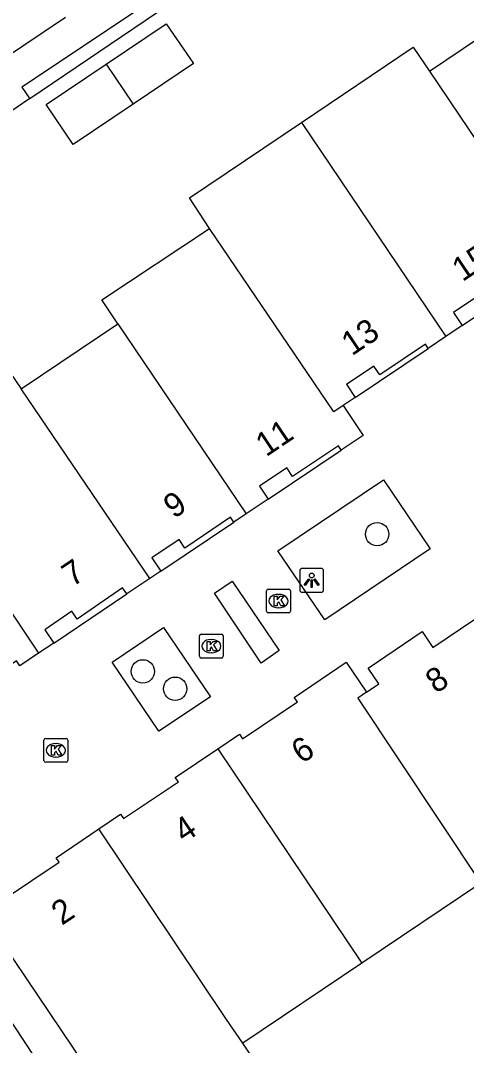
# Model space of a CAD drawing. Extents: x 158797 to 159887, y 384318 to 385255.
# Drawn here: x 159102.55 to 159121.21, y 384786.86 to 384829.76 of the extents above; entities that cross this region are included whole.
import ezdxf

# ---------------------------------------------------------------- set-up
doc = ezdxf.new("R2010")
doc.units = 0
for name, color, linetype in [('IMGEO_Boom', 7, 'Continuous'), ('IMGEO_Haag', 7, 'Continuous'), ('IMGEO_Kolk', 7, 'Continuous'), ('IMGEO_Lichtpunt', 7, 'Continuous'), ('IMGEO_Pand', 7, 'Continuous'), ('IMGEO_Pand_nummerreeks', 7, 'Continuous'), ('IMGEO_Pand_overbouw', 7, 'Continuous'), ('IMGEO_Voetpad_open', 7, 'Continuous')]:
    doc.layers.add(name, color=color, linetype=linetype)

msp = doc.modelspace()

# ---------------------------------------------------------------- linework, layer by layer
at = {"layer": 'IMGEO_Boom'}
for centre in [(159117.473, 384808.266), (159107.665, 384802.523), (159109.019, 384801.797)]:
    msp.add_circle(centre, 0.489, dxfattribs=at)
at = {"layer": 'IMGEO_Haag'}
msp.add_lwpolyline([(159108.717, 384830.386), (159102.93, 384826.487)], dxfattribs=at)
at = {"layer": 'IMGEO_Kolk'}
for p, q in [((159112.919, 384805.967), (159113.771, 384805.967)), ((159112.844, 384805.041), (159112.844, 384805.893)), ((159113.332, 384805.747), (159113.357, 384805.747)), ((159113.845, 384805.893), (159113.845, 384805.041)), ((159113.355, 384805.187), (159113.33, 384805.187)), ((159113.771, 384804.967), (159112.919, 384804.967)), ((159110.034, 384803.153), (159110.034, 384804.005)), ((159110.109, 384804.079), (159110.961, 384804.079)), ((159110.522, 384803.859), (159110.547, 384803.859)), ((159111.035, 384804.005), (159111.035, 384803.153)), ((159110.961, 384803.079), (159110.109, 384803.079)), ((159110.545, 384803.299), (159110.52, 384803.299)), ((159103.525, 384798.792), (159103.525, 384799.644)), ((159103.6, 384799.718), (159104.452, 384799.718)), ((159104.013, 384799.498), (159104.038, 384799.498)), ((159104.526, 384799.644), (159104.526, 384798.792)), ((159104.452, 384798.718), (159103.6, 384798.718)), ((159104.036, 384798.938), (159104.011, 384798.938))]:
    msp.add_line(p, q, dxfattribs=at)
for points in [[(159112.919, 384805.967), (159113.771, 384805.967)], [(159112.844, 384805.041), (159112.844, 384805.893)], [(159113.165, 384805.667), (159113.288, 384805.667), (159113.288, 384805.516), (159113.418, 384805.667), (159113.582, 384805.667), (159113.436, 384805.516), (159113.589, 384805.267), (159113.437, 384805.267), (159113.352, 384805.431), (159113.288, 384805.364), (159113.288, 384805.267), (159113.165, 384805.267), (159113.165, 384805.667)], [(159113.845, 384805.893), (159113.845, 384805.041)], [(159113.771, 384804.967), (159112.919, 384804.967)], [(159110.034, 384803.153), (159110.034, 384804.005)], [(159110.109, 384804.079), (159110.961, 384804.079)], [(159110.355, 384803.779), (159110.478, 384803.779), (159110.478, 384803.628), (159110.608, 384803.779), (159110.772, 384803.779), (159110.626, 384803.628), (159110.779, 384803.379), (159110.627, 384803.379), (159110.542, 384803.543), (159110.478, 384803.476), (159110.478, 384803.379), (159110.355, 384803.379), (159110.355, 384803.779)], [(159111.035, 384804.005), (159111.035, 384803.153)], [(159110.961, 384803.079), (159110.109, 384803.079)], [(159103.525, 384798.792), (159103.525, 384799.644)], [(159103.6, 384799.718), (159104.452, 384799.718)], [(159104.526, 384799.644), (159104.526, 384798.792)], [(159103.846, 384799.418), (159103.969, 384799.418), (159103.969, 384799.267), (159104.099, 384799.418), (159104.263, 384799.418), (159104.117, 384799.267), (159104.27, 384799.018), (159104.118, 384799.018), (159104.033, 384799.182), (159103.969, 384799.115), (159103.969, 384799.018), (159103.846, 384799.018), (159103.846, 384799.418)], [(159104.452, 384798.718), (159103.6, 384798.718)]]:
    msp.add_lwpolyline(points, dxfattribs=at)
for centre, start, end in [((159112.921, 384805.891), 91.552, 178.448), ((159112.921, 384805.891), 91.552, 178.448), ((159113.769, 384805.891), 1.552, 88.448), ((159113.769, 384805.891), 1.552, 88.448), ((159112.921, 384805.043), 181.552, 268.448), ((159112.921, 384805.043), 181.552, 268.448), ((159113.769, 384805.043), 271.552, 358.448), ((159113.769, 384805.043), 271.552, 358.448), ((159110.111, 384804.003), 91.552, 178.448), ((159110.111, 384804.003), 91.552, 178.448), ((159110.959, 384804.003), 1.552, 88.448), ((159110.959, 384804.003), 1.552, 88.448), ((159110.111, 384803.155), 181.552, 268.448), ((159110.111, 384803.155), 181.552, 268.448), ((159110.959, 384803.155), 271.552, 358.448), ((159110.959, 384803.155), 271.552, 358.448), ((159103.602, 384799.642), 91.552, 178.448), ((159103.602, 384799.642), 91.552, 178.448), ((159104.45, 384799.642), 1.552, 88.448), ((159104.45, 384799.642), 1.552, 88.448), ((159103.602, 384798.794), 181.552, 268.448), ((159103.602, 384798.794), 181.552, 268.448), ((159104.45, 384798.794), 271.552, 358.448), ((159104.45, 384798.794), 271.552, 358.448)]:
    msp.add_arc(centre, 0.0765, start, end, dxfattribs=at)
for centre, major_axis, ratio, start_param, end_param in [((159113.331, 384805.467), (-0.387, 0.002), 0.722429, 4.712389, 7.853982), ((159113.356, 384805.467), (-0.39, 0.002), 0.717154, 1.570796, 4.712389), ((159110.521, 384803.579), (-0.387, 0.002), 0.722429, 4.712389, 7.853982), ((159110.546, 384803.579), (-0.39, 0.002), 0.717154, 1.570796, 4.712389), ((159104.012, 384799.218), (-0.387, 0.002), 0.722429, 4.712389, 7.853982), ((159104.037, 384799.218), (-0.39, 0.002), 0.717154, 1.570796, 4.712389)]:
    msp.add_ellipse(centre, major_axis=major_axis, ratio=ratio, start_param=start_param, end_param=end_param, dxfattribs=at)
at = {"layer": 'IMGEO_Lichtpunt'}
for p, q in [((159115.138, 384806.833), (159114.33, 384806.833)), ((159115.138, 384806.833), (159114.33, 384806.833)), ((159114.236, 384806.738), (159114.236, 384805.931)), ((159114.236, 384806.738), (159114.236, 384805.931)), ((159115.232, 384805.931), (159115.232, 384806.738)), ((159115.232, 384805.931), (159115.232, 384806.738)), ((159114.33, 384805.837), (159115.138, 384805.837)), ((159114.33, 384805.837), (159115.138, 384805.837))]:
    msp.add_line(p, q, dxfattribs=at)
for points in [[(159114.61, 384806.402), (159114.649, 384806.374), (159114.461, 384806.112), (159114.423, 384806.139), (159114.61, 384806.402)], [(159114.712, 384806.354), (159114.759, 384806.354), (159114.759, 384806.032), (159114.712, 384806.032), (159114.712, 384806.354)], [(159114.822, 384806.374), (159114.86, 384806.401), (159115.047, 384806.139), (159115.008, 384806.111), (159114.822, 384806.374)]]:
    msp.add_lwpolyline(points, dxfattribs=at)
msp.add_circle((159114.735, 384806.536), 0.0994, dxfattribs=at)
for centre, start, end in [((159114.33, 384806.738), 90, 180), ((159114.33, 384806.738), 90, 180), ((159115.138, 384806.738), 0, 90), ((159115.138, 384806.738), 0, 90), ((159114.33, 384805.931), 180, 270), ((159114.33, 384805.931), 180, 270), ((159115.138, 384805.931), 270, 0), ((159115.138, 384805.931), 270, 360)]:
    msp.add_arc(centre, 0.0946, start, end, dxfattribs=at)
at = {"layer": 'IMGEO_Pand'}
for points in [[(159119.667, 384827.64), (159123.937, 384830.511)], [(159106.134, 384827.939), (159108.649, 384829.627), (159109.781, 384827.965), (159107.256, 384826.266)], [(159114.303, 384825.494), (159118.984, 384828.652), (159119.667, 384827.64)], [(159107.256, 384826.266), (159104.747, 384824.579), (159103.618, 384826.251), (159106.134, 384827.939)], [(159106.134, 384827.939), (159107.256, 384826.266)], [(159119.667, 384827.64), (159125.037, 384819.68)], [(159110.461, 384821.064), (159109.622, 384822.336), (159114.303, 384825.494)], [(159114.303, 384825.494), (159120.347, 384816.535)], [(159106.613, 384817.067), (159105.946, 384818.075), (159110.461, 384821.064)], [(159116.048, 384813.653), (159115.657, 384813.391), (159110.461, 384821.064)], [(159125.037, 384819.68), (159124.093, 384819.048), (159123.984, 384819.213), (159122.063, 384817.938), (159121.819, 384818.304), (159120.672, 384817.543), (159121.035, 384816.997), (159120.347, 384816.535)], [(159097.281, 384812.263), (159095.398, 384815.073), (159099.745, 384817.985), (159101.628, 384815.176), (159101.897, 384815.356), (159102.574, 384814.354)], [(159102.574, 384814.354), (159106.613, 384817.067)], [(159106.613, 384817.067), (159111.996, 384809.117)], [(159120.347, 384816.535), (159119.613, 384816.043), (159119.501, 384816.211), (159117.581, 384814.933), (159117.337, 384815.3), (159116.19, 384814.536), (159116.202, 384814.517), (159116.553, 384813.991), (159116.048, 384813.653)], [(159107.957, 384806.404), (159102.574, 384814.354)], [(159116.048, 384813.653), (159116.884, 384812.399), (159115.969, 384811.784), (159115.853, 384811.957), (159113.935, 384810.677), (159113.69, 384811.044), (159112.543, 384810.279), (159112.909, 384809.729), (159111.996, 384809.117)], [(159097.281, 384812.263), (159103.302, 384803.278)], [(159111.996, 384809.117), (159111.48, 384808.77), (159111.336, 384808.981), (159109.429, 384807.685), (159109.181, 384808.049), (159108.04, 384807.273), (159108.42, 384806.715), (159107.957, 384806.404)], [(159107.957, 384806.404), (159107.001, 384805.762), (159106.822, 384806.02), (159104.923, 384804.712), (159104.696, 384805.042), (159103.559, 384804.259), (159103.94, 384803.706), (159103.302, 384803.278)], [(159117.027, 384801.653), (159117.54, 384802), (159117.092, 384802.663), (159119.354, 384804.191), (159119.802, 384803.528), (159121.559, 384804.704)], [(159103.302, 384803.278), (159102.518, 384802.751), (159102.372, 384802.964), (159100.47, 384801.663), (159100.221, 384802.028), (159099.084, 384801.251), (159099.461, 384800.699), (159098.689, 384800.181)], [(159110.805, 384799.28), (159111.708, 384799.888), (159111.831, 384799.706), (159114.133, 384801.242), (159113.996, 384801.428), (159115.828, 384802.665), (159116.181, 384802.904), (159117.027, 384801.653)], [(159117.027, 384801.653), (159116.663, 384801.407), (159121.811, 384793.654)], [(159105.827, 384795.932), (159106.728, 384796.541), (159106.852, 384796.359), (159109.155, 384797.896), (159109.019, 384798.078), (159110.805, 384799.28)], [(159110.805, 384799.28), (159116.831, 384790.309)], [(159100.83, 384792.557), (159101.746, 384793.183), (159101.871, 384793.001), (159104.164, 384794.538), (159104.039, 384794.725), (159105.827, 384795.932)], [(159111.85, 384786.964), (159111.172, 384787.952), (159105.827, 384795.932)], [(159121.811, 384793.654), (159116.831, 384790.309)], [(159100.83, 384792.557), (159106.187, 384784.616), (159107.897, 384782.06)], [(159116.831, 384790.309), (159111.85, 384786.964)], [(159107.897, 384782.06), (159112.894, 384785.404), (159111.85, 384786.964)]]:
    msp.add_lwpolyline(points, dxfattribs=at)
at = {"layer": 'IMGEO_Pand_overbouw'}
for points in [[(159122.063, 384817.938), (159121.819, 384818.304), (159120.672, 384817.543), (159121.035, 384816.997), (159124.093, 384819.048), (159123.984, 384819.213)], [(159119.501, 384816.211), (159117.581, 384814.933), (159117.337, 384815.3), (159116.19, 384814.536), (159116.202, 384814.517), (159116.553, 384813.991), (159119.613, 384816.043)], [(159113.935, 384810.677), (159113.69, 384811.044), (159112.543, 384810.279), (159112.909, 384809.729), (159115.969, 384811.784), (159115.853, 384811.957)], [(159111.336, 384808.981), (159109.429, 384807.685), (159109.181, 384808.049), (159108.04, 384807.273), (159108.42, 384806.715), (159111.48, 384808.77)], [(159106.822, 384806.02), (159104.923, 384804.712), (159104.696, 384805.042), (159103.559, 384804.259), (159103.94, 384803.706), (159107.001, 384805.762)]]:
    msp.add_lwpolyline(points, close=True, dxfattribs=at)
at = {"layer": 'IMGEO_Voetpad_open'}
for points in [[(159108.717, 384830.386), (159108.408, 384830.852), (159102.6, 384826.978), (159102.93, 384826.487)], [(159091.625, 384821.312), (159104.423, 384829.902)], [(159102.93, 384826.487), (159102.898, 384826.465), (159101.924, 384825.807)], [(159119.696, 384807.657), (159115.289, 384804.676), (159113.323, 384807.564), (159117.741, 384810.533), (159119.696, 384807.657)], [(159113.376, 384803.393), (159112.625, 384802.873), (159110.665, 384805.794), (159111.404, 384806.305), (159113.376, 384803.393)], [(159110.495, 384801.459), (159108.342, 384800.023), (159106.379, 384802.912), (159108.537, 384804.362), (159110.495, 384801.459)], [(159100.796, 384789.016), (159101.207, 384789.272), (159104.905, 384783.684), (159104.547, 384783.423)]]:
    msp.add_lwpolyline(points, dxfattribs=at)

# ---------------------------------------------------------------- texts
at = {"layer": 'IMGEO_Pand_nummerreeks'}
for s, rotation, p in [('15', 33.8503, (159121.043, 384818.809)), ('13', 33.8332, (159116.414, 384815.705)), ('11', 33.9076, (159112.825, 384811.478)), ('9', 33.8905, (159108.968, 384808.89)), ('7', 33.8847, (159104.716, 384806.034)), ('8', 34.0394, (159119.938, 384801.568)), ('6', 34.0394, (159114.32, 384798.63)), ('4', 33.9477, (159109.397, 384795.318)), ('2', 34.0337, (159104.277, 384791.868))]:
    msp.add_text(s, height=1, rotation=rotation, dxfattribs=at).set_placement(p)

doc.saveas('drawing.dxf')
